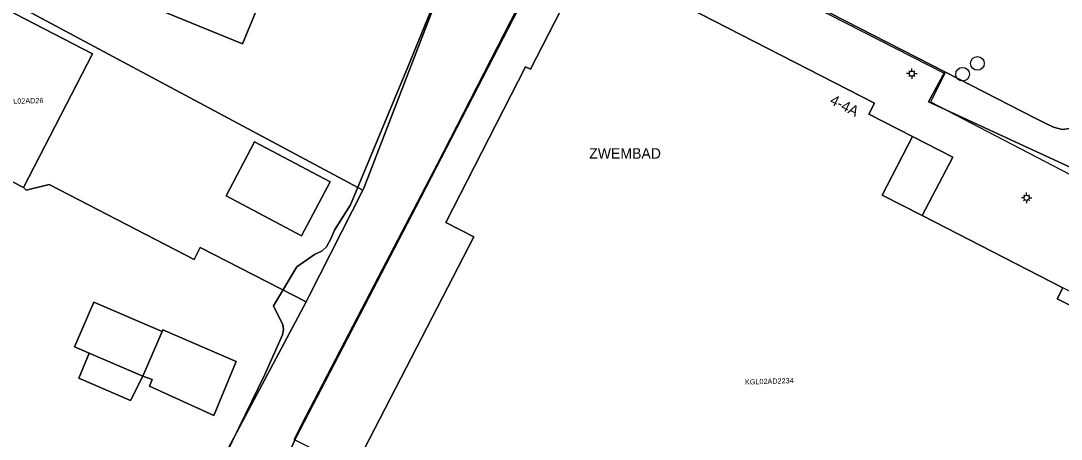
# Model space of a CAD drawing. Extents: x 124901 to 125496, y 515369 to 515789.
# Drawn here: x 125071.7 to 125170.8, y 515510.4 to 515550.3 of the extents above; entities that cross this region are included whole.
import ezdxf

# ---------------------------------------------------------------- set-up
doc = ezdxf.new("R2010")
doc.units = 0
for name, color, linetype in [('Gebouw', 7, 'Continuous'), ('Lichtmast', 7, 'Continuous'), ('Luifel', 7, 'Continuous'), ('Onbegroeid terrein', 7, 'Continuous'), ('Perceelnummers', 7, 'Continuous'), ('Perceelsgrenzen', 7, 'Continuous'), ('Putten', 7, 'Continuous'), ('Scheiding', 7, 'Continuous'), ('Teksten', 7, 'Continuous'), ('Vegetatie', 7, 'Continuous'), ('Voetpad', 7, 'Continuous'), ('Water', 7, 'Continuous'), ('Wegen lokale weg', 7, 'Continuous')]:
    doc.layers.add(name, color=color, linetype=linetype)

msp = doc.modelspace()

# ---------------------------------------------------------------- linework, layer by layer
at = {"layer": 'Gebouw'}
for points in [[(125096.197, 515556.296), (125094.641, 515556.934), (125086.912, 515560.105), (125084.796, 515560.973), (125081.419, 515552.741), (125092.82, 515548.064)], [(125052.661, 515558.549), (125052.21, 515558.782), (125046.412, 515547.549), (125071.932, 515534.376), (125078.519, 515547.138), (125064.721, 515554.261), (125063.932, 515552.731)], [(125098.426, 515529.773), (125101.151, 515534.922), (125093.96, 515538.727), (125091.236, 515533.578)], [(125085.153, 515520.639), (125078.64, 515523.443), (125077.026, 515519.693), (125076.807, 515519.185), (125078.183, 515518.593), (125083.32, 515516.381)], [(125085.153, 515520.639), (125083.32, 515516.381), (125084.183, 515516.071), (125083.959, 515515.44), (125090.066, 515512.626), (125092.191, 515517.798), (125085.223, 515520.802)], [(125083.32, 515516.381), (125078.183, 515518.593), (125077.207, 515516.193), (125082.147, 515514.058)]]:
    msp.add_lwpolyline(points, close=True, dxfattribs=at)
msp.add_lwpolyline([(125173.025, 515522.448), (125170.45, 515523.77), (125170.988, 515524.819), (125157.565, 515531.708), (125153.777, 515533.653), (125156.648, 515539.247), (125152.501, 515541.375), (125153.033, 515542.413), (125133.955, 515552.205), (125134.432, 515553.134), (125132.472, 515554.141), (125126.24, 515557.339), (125124.833, 515554.591), (125120.26, 515545.65), (125119.76, 515545.9), (125112.17, 515531.03), (125114.85, 515529.67), (125103.421, 515507.503)], dxfattribs=at)
at = {"layer": 'Lichtmast'}
for p, q in [((125156.587, 515545.535), (125156.587, 515545.735)), ((125156.287, 515545.236), (125156.087, 515545.235)), ((125156.375, 515545.023), (125156.303, 515544.952)), ((125156.375, 515545.447), (125156.305, 515545.518)), ((125156.587, 515544.935), (125156.587, 515544.735)), ((125156.799, 515545.447), (125156.87, 515545.519)), ((125156.799, 515545.023), (125156.869, 515544.952)), ((125156.887, 515545.235), (125157.087, 515545.235)), ((125167.529, 515533.695), (125167.529, 515533.895)), ((125167.229, 515533.396), (125167.029, 515533.395)), ((125167.317, 515533.183), (125167.245, 515533.112)), ((125167.317, 515533.607), (125167.247, 515533.678)), ((125167.529, 515533.095), (125167.529, 515532.895)), ((125167.741, 515533.607), (125167.812, 515533.679)), ((125167.741, 515533.183), (125167.811, 515533.112)), ((125167.829, 515533.395), (125168.029, 515533.395))]:
    msp.add_line(p, q, dxfattribs=at)
for centre in [(125156.587, 515545.235), (125167.529, 515533.395)]:
    msp.add_circle(centre, 0.25, dxfattribs=at)
at = {"layer": 'Luifel'}
msp.add_lwpolyline([(125173.564, 515523.497), (125170.988, 515524.819), (125170.45, 515523.77), (125173.025, 515522.448)], close=True, dxfattribs=at)
at = {"layer": 'Onbegroeid terrein'}
for points in [[(125094.641, 515556.934), (125096.197, 515556.296), (125092.82, 515548.064), (125081.419, 515552.741), (125084.796, 515560.973), (125086.912, 515560.105)], [(125052.21, 515558.782), (125052.661, 515558.549), (125063.932, 515552.731), (125064.721, 515554.261), (125078.519, 515547.138), (125071.932, 515534.376), (125046.412, 515547.549)], [(125124.833, 515554.591), (125122.838, 515555.608), (125121.475, 515556.282), (125119.632, 515552.771), (125111.363, 515536.58), (125105.393, 515525.115), (125098.416, 515511.737), (125097.735, 515510.333), (125103.421, 515507.503), (125114.85, 515529.67), (125112.17, 515531.03), (125119.76, 515545.9), (125120.26, 515545.65)], [(125101.151, 515534.922), (125098.426, 515529.773), (125091.236, 515533.578), (125093.96, 515538.727)], [(125077.207, 515516.193), (125078.183, 515518.593), (125076.807, 515519.185), (125077.026, 515519.693), (125078.64, 515523.443), (125085.153, 515520.639), (125085.223, 515520.802), (125092.191, 515517.798), (125090.066, 515512.626), (125083.959, 515515.44), (125084.183, 515516.071), (125083.32, 515516.381), (125082.147, 515514.058)]]:
    msp.add_lwpolyline(points, close=True, dxfattribs=at)
msp.add_lwpolyline([(125090.54, 515507.563), (125094.944, 515516.556), (125096.626, 515520.337), (125096.706, 515520.836), (125096.644, 515521.292), (125095.758, 515523.084), (125097.971, 515526.797), (125099.679, 515527.975), (125100.411, 515528.347), (125100.796, 515528.716), (125101.229, 515529.472), (125101.568, 515530.298), (125103.089, 515532.709), (125108.538, 515545.784), (125110.697, 515551.078)], dxfattribs=at)
at = {"layer": 'Perceelsgrenzen'}
for points in [[(125174.076, 515645.195), (125170.337, 515637.458), (125169.164, 515634.843), (125169.137, 515634.783), (125167.659, 515632.684), (125165.19, 515628.939), (125163.472, 515626.356), (125159.659, 515619.302), (125154.694, 515609.895), (125152.206, 515605.616), (125148.526, 515598.25), (125146.365, 515594.281), (125145.773, 515593.262), (125141.598, 515589.572), (125138.36, 515586.617), (125137.88, 515586.086), (125125.056, 515562.995), (125123.013, 515559.046), (125109.338, 515532.513), (125097.847, 515510.446), (125097.068, 515508.659)], [(125174.27, 515632.7), (125169.164, 515634.843), (125169.137, 515634.783), (125167.659, 515632.684), (125165.19, 515628.939), (125163.472, 515626.356), (125159.659, 515619.302), (125154.694, 515609.895), (125152.206, 515605.616), (125148.526, 515598.25), (125146.365, 515594.281), (125145.773, 515593.262), (125141.598, 515589.572), (125138.36, 515586.617), (125137.88, 515586.086), (125125.056, 515562.995), (125159.741, 515545.245), (125158.376, 515542.562), (125182.469, 515530.005)], [(125090.88, 515508.395), (125094.174, 515514.633), (125098.866, 515523.485), (125099.167, 515524.054), (125104.265, 515534.108), (125104.374, 515534.324), (125110.925, 515551.284), (125111.126, 515551.777), (125113.891, 515558.558), (125114.431, 515559.881), (125116.139, 515563.189), (125118.498, 515567.759), (125119.7, 515570.087), (125120.838, 515572.34), (125123.159, 515576.932), (125125.479, 515581.524), (125127.795, 515586.106), (125130.01, 515590.488), (125137.988, 515605.121), (125140.864, 515610.273), (125142.115, 515612.279), (125147.754, 515621.325), (125149.116, 515623.789), (125152.175, 515629.081)], [(125026.224, 515508.579), (125039.253, 515535.311), (125043.258, 515533.427), (125044.214, 515535.314), (125040.275, 515537.401), (125045.434, 515547.916), (125045.511, 515548.07), (125046.412, 515547.549), (125071.932, 515534.376), (125072.184, 515534.116), (125074.377, 515534.655), (125088.185, 515527.527), (125088.766, 515528.652), (125098.866, 515523.485), (125094.174, 515514.633), (125090.88, 515508.395)]]:
    msp.add_lwpolyline(points, dxfattribs=at)
for points in [[(125052.576, 515561.797), (125053.357, 515563.193), (125057.813, 515571.288), (125066.535, 515566.655), (125066.579, 515566.705), (125069.501, 515565.182), (125075.403, 515564.824), (125079.408, 515564.541), (125082.662, 515563.194), (125083.621, 515565.449), (125085.722, 515564.404), (125087.207, 515563.666), (125088.685, 515562.931), (125090.172, 515562.192), (125091.65, 515561.458), (125093.201, 515560.687), (125094.12, 515560.23), (125111.126, 515551.777), (125110.925, 515551.284), (125104.374, 515534.324), (125104.265, 515534.108)], [(125160.233, 515476.176), (125097.068, 515508.659), (125097.847, 515510.446), (125109.338, 515532.513), (125123.013, 515559.046), (125125.056, 515562.995), (125159.741, 515545.245), (125158.376, 515542.562), (125182.469, 515530.005), (125186.05, 515515.764), (125185.338, 515514.373), (125180.365, 515504.659), (125162.009, 515468.834), (125161.231, 515472.504)], [(125104.265, 515534.108), (125099.167, 515524.054), (125098.866, 515523.485), (125088.766, 515528.652), (125088.185, 515527.527), (125074.377, 515534.655), (125072.184, 515534.116), (125071.932, 515534.376), (125046.412, 515547.549), (125045.511, 515548.07), (125049.098, 515555.247), (125052.576, 515561.797)]]:
    msp.add_lwpolyline(points, close=True, dxfattribs=at)
at = {"layer": 'Putten'}
for centre in [(125162.84, 515546.21), (125161.42, 515545.18)]:
    msp.add_circle(centre, 0.65, dxfattribs=at)
at = {"layer": 'Scheiding'}
for points in [[(125103.089, 515532.709), (125108.538, 515545.784), (125110.697, 515551.078), (125112.998, 515556.825), (125114.336, 515559.721), (125119.085, 515568.844), (125126.065, 515582.327), (125132.833, 515594.956), (125137.784, 515604.027), (125141.478, 515610.394), (125146.037, 515618.065), (125149.357, 515623.506), (125153.011, 515630.042)], [(125097.735, 515510.333), (125098.416, 515511.737), (125105.393, 515525.115), (125111.363, 515536.58), (125119.632, 515552.771), (125121.475, 515556.282)], [(125095.758, 515523.084), (125097.971, 515526.797)], [(125086.914, 515500), (125090.54, 515507.563), (125094.944, 515516.556)]]:
    msp.add_lwpolyline(points, dxfattribs=at)
at = {"layer": 'Vegetatie'}
for points in [[(125173.952, 515533.422), (125174.264, 515533.683), (125174.432, 515533.957), (125174.556, 515534.476), (125174.481, 515535.225), (125174.175, 515536.229), (125173.878, 515537.098), (125172.845, 515539.356), (125172.358, 515539.781), (125171.651, 515539.993), (125170.917, 515539.893), (125170.083, 515540.117), (125169.224, 515540.535), (125168.333, 515540.987), (125159.737, 515545.399), (125158.166, 515542.56), (125172.622, 515535.867), (125171.677, 515534.026), (125173.664, 515533.314)], [(125156.648, 515539.247), (125153.777, 515533.653), (125157.565, 515531.708), (125160.508, 515537.267)]]:
    msp.add_lwpolyline(points, close=True, dxfattribs=at)
at = {"layer": 'Voetpad'}
for points in [[(125133.955, 515552.205), (125153.033, 515542.413), (125152.501, 515541.375), (125156.648, 515539.247), (125160.508, 515537.267), (125157.565, 515531.708), (125170.988, 515524.819), (125170.45, 515523.77), (125173.025, 515522.448)], [(125172.622, 515535.867), (125158.166, 515542.56), (125159.737, 515545.399), (125148.859, 515550.982)]]:
    msp.add_lwpolyline(points, dxfattribs=at)
at = {"layer": 'Water'}
for points in [[(125097.735, 515510.333), (125098.416, 515511.737), (125105.393, 515525.115), (125111.363, 515536.58), (125119.632, 515552.771), (125121.475, 515556.282), (125127.493, 515567.748), (125132.944, 515577.891), (125136.624, 515584.441), (125137.624, 515585.966), (125138.54, 515587.114), (125140.535, 515588.97), (125144.787, 515592.967), (125145.712, 515594.135), (125146.705, 515595.642), (125147.792, 515597.569), (125154.632, 515611.002), (125159.295, 515620.16), (125161.874, 515625.452), (125167.705, 515635.978), (125171.334, 515641.973)], [(125110.697, 515551.078), (125108.538, 515545.784), (125103.089, 515532.709), (125101.568, 515530.298), (125101.229, 515529.472), (125100.796, 515528.716), (125100.411, 515528.347), (125099.679, 515527.975), (125097.971, 515526.797), (125095.758, 515523.084), (125096.644, 515521.292), (125096.706, 515520.836), (125096.626, 515520.337), (125094.944, 515516.556), (125090.54, 515507.563)]]:
    msp.add_lwpolyline(points, dxfattribs=at)
at = {"layer": 'Wegen lokale weg'}
msp.add_lwpolyline([(125141.119, 515554.951), (125148.859, 515550.982), (125159.737, 515545.399), (125168.333, 515540.987), (125169.224, 515540.535), (125170.083, 515540.117), (125170.917, 515539.893), (125171.651, 515539.993), (125175.119, 515541.105), (125170.824, 515553.85), (125165.569, 515569.445), (125160.481, 515567.724), (125160.484, 515567.706), (125163.838, 515557.381), (125164.05, 515557.235), (125164.236, 515556.852), (125164.202, 515555.668), (125163.68, 515554.144), (125162.679, 515552.804), (125161.257, 515551.848), (125159.599, 515551.415), (125158.143, 515551.509), (125156.9, 515551.931), (125143.233, 515559.023)], close=True, dxfattribs=at)

# ---------------------------------------------------------------- texts
at = {"layer": 'Perceelnummers'}
for s, rotation, p in [('KGL02AD26', 1.43251, (125069.968, 515542.337)), ('KGL02AD2234', 1.82969, (125140.696, 515515.579))]:
    msp.add_text(s, height=0.5, rotation=rotation, dxfattribs=at).set_placement(p)
at = {"layer": 'Teksten'}
msp.add_text('4-4A', height=1, rotation=332.8, dxfattribs=at).set_placement((125148.694, 515542.393))
msp.add_text('ZWEMBAD', height=1, dxfattribs=at).set_placement((125125.844, 515537.128))

doc.saveas('drawing.dxf')
